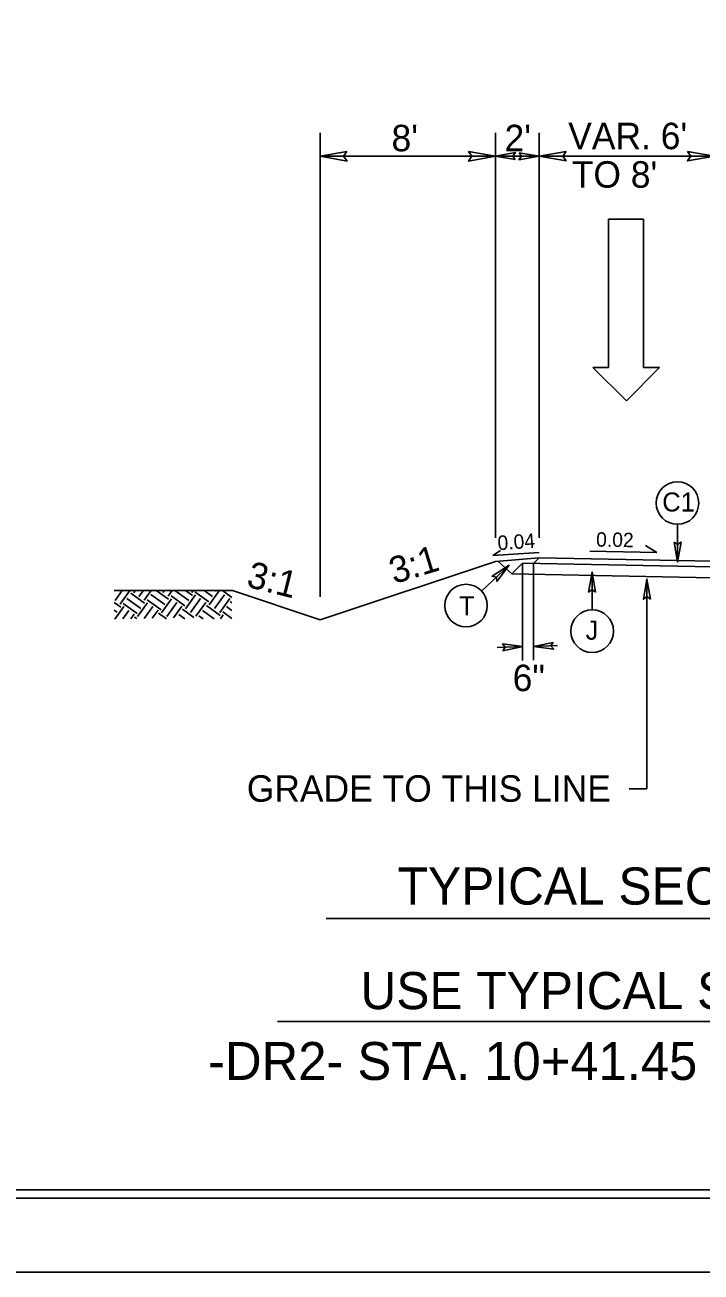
# Model space of a CAD drawing. Extents: x 3025871 to 3026431, y 707165 to 707825.
# Drawn here: x 3026178.1 to 3026209, y 707222.4 to 707279.3 of the extents above; entities that cross this region are included whole.
import ezdxf

# ---------------------------------------------------------------- set-up
doc = ezdxf.new("R2010")
doc.units = 0
for name, color, linetype in [('Old_Level_39', 7, 'Continuous'), ('Prop Drainage Structure Junction Box with Manhole CELL', 7, 'Continuous'), ('Prop Drainage Structure Junction Box with Slab Lid TB 840 34 CELL', 7, 'Continuous'), ('Prop Pavement Schedule Description CELL', 7, 'Continuous'), ('Sheet Cutting Line CELL', 7, 'Continuous'), ('Sheet Data Field CELL', 7, 'Continuous'), ('Sheet Sticker Incomplete CELL', 7, 'Continuous'), ('Sheet Typical CELL', 7, 'Continuous'), ('Typical Arrow Superelevation CELL', 7, 'Continuous'), ('Typical Grade Point Symbol CELL', 7, 'Continuous'), ('Typical Terminator CELL', 7, 'Continuous'), ('Typical Text Centerline CELL', 7, 'Continuous'), ('Typical Text Grade Point CELL', 7, 'Continuous')]:
    doc.layers.add(name, color=color, linetype=linetype)

msp = doc.modelspace()

# ---------------------------------------------------------------- linework, layer by layer
at = {"layer": 'Old_Level_39'}
msp.add_lwpolyline([(3026273.948, 707384.017), (3026023.973, 707384.017), (3026023.973, 707225.752), (3026273.948, 707225.752)], close=True, dxfattribs=at)
at = {"layer": 'Prop Drainage Structure Junction Box with Manhole CELL'}
for p, q in [((3026200.32, 707254.255), (3026199.684, 707254.829)), ((3026218.846, 707253.884), (3026200.32, 707254.255))]:
    msp.add_line(p, q, dxfattribs=at)
at = {"layer": 'Prop Drainage Structure Junction Box with Slab Lid TB 840 34 CELL'}
for p, q in [((3026191.573, 707253.194), (3026191.573, 707274.381)), ((3026199.573, 707255.888), (3026199.573, 707274.385)), ((3026201.573, 707255.888), (3026201.573, 707274.385)), ((3026199.573, 707273.308), (3026191.573, 707273.308)), ((3026209.573, 707273.312), (3026199.573, 707273.312)), ((3026199.573, 707273.31), (3026201.573, 707273.312)), ((3026200.815, 707254.695), (3026200.815, 707250.297)), ((3026201.315, 707254.695), (3026201.315, 707250.307)), ((3026201.315, 707250.931), (3026202.406, 707250.974)), ((3026206.495, 707244.439), (3026205.685, 707244.439)), ((3026191.853, 707238.522), (3026227.293, 707238.522)), ((3026189.627, 707233.821), (3026230.131, 707233.821))]:
    msp.add_line(p, q, dxfattribs=at)
at = {"layer": 'Prop Pavement Schedule Description CELL'}
for p, q in [((3026200.815, 707254.745), (3026200.32, 707254.255)), ((3026218.346, 707254.395), (3026200.815, 707254.745)), ((3026201.573, 707254.98), (3026201.325, 707254.735)), ((3026217.573, 707254.66), (3026201.573, 707254.98))]:
    msp.add_line(p, q, dxfattribs=at)
at = {"layer": 'Sheet Cutting Line CELL'}
msp.add_lwpolyline([(3026272.073, 707383.635), (3026047.073, 707383.635), (3026047.073, 707226.135), (3026272.073, 707226.135)], close=True, dxfattribs=at)
at = {"layer": 'Sheet Data Field CELL'}
for p, q in [((3026204.742, 707263.665), (3026204.742, 707270.435)), ((3026204.742, 707270.435), (3026206.337, 707270.435)), ((3026206.337, 707270.435), (3026206.337, 707263.665)), ((3026205.564, 707262.142), (3026204.016, 707263.665)), ((3026204.016, 707263.665), (3026204.742, 707263.665)), ((3026207.063, 707263.665), (3026205.564, 707262.142)), ((3026206.337, 707263.665), (3026207.063, 707263.665))]:
    msp.add_line(p, q, dxfattribs=at)
at = {"layer": 'Sheet Sticker Incomplete CELL'}
for p, q in [((3026199.46, 707255.087), (3026199.806, 707255.319)), ((3026199.46, 707255.087), (3026201.576, 707255.23)), ((3026206.949, 707255.227), (3026203.881, 707255.282)), ((3026206.949, 707255.227), (3026206.433, 707255.537))]:
    msp.add_line(p, q, dxfattribs=at)
at = {"layer": 'Sheet Typical CELL'}
msp.add_line((3026201.573, 707254.98), (3026199.573, 707254.82), dxfattribs=at)
at = {"layer": 'Typical Grade Point Symbol CELL'}
for p, q in [((3026207.886, 707254.786), (3026207.885, 707256.511)), ((3026198.943, 707253.465), (3026200.201, 707254.645)), ((3026203.991, 707254.33), (3026203.991, 707252.606)), ((3026206.495, 707244.439), (3026206.491, 707254.008)), ((3026199.654, 707250.884), (3026200.824, 707250.931))]:
    msp.add_line(p, q, dxfattribs=at)
for centre in [(3026207.885, 707257.483), (3026198.234, 707252.801), (3026203.991, 707251.634)]:
    msp.add_circle(centre, 0.972, dxfattribs=at)
at = {"layer": 'Typical Terminator CELL'}
msp.add_lwpolyline([(3026274.623, 707387.385), (3026022.023, 707387.385), (3026022.023, 707222.385), (3026274.623, 707222.385)], close=True, dxfattribs=at)
at = {"layer": 'Typical Text Centerline CELL'}
for points in [[(3026192.798, 707273.519), (3026191.573, 707273.308), (3026192.805, 707273.09), (3026192.648, 707273.308)], [(3026198.348, 707273.519), (3026199.573, 707273.308), (3026198.341, 707273.09), (3026198.497, 707273.308)], [(3026200.483, 707273.154), (3026199.565, 707273.312), (3026200.489, 707273.475), (3026200.371, 707273.312)], [(3026200.655, 707273.47), (3026201.573, 707273.312), (3026200.649, 707273.149), (3026200.767, 707273.312)], [(3026202.798, 707273.523), (3026201.573, 707273.312), (3026202.805, 707273.094), (3026202.648, 707273.312)], [(3026208.348, 707273.523), (3026209.573, 707273.312), (3026208.341, 707273.094), (3026208.497, 707273.312)], [(3026207.729, 707255.696), (3026207.886, 707254.786), (3026208.047, 707255.701), (3026207.885, 707255.585)], [(3026199.644, 707253.908), (3026200.201, 707254.645), (3026199.423, 707254.137), (3026199.618, 707254.099)], [(3026204.148, 707253.42), (3026203.991, 707254.33), (3026203.829, 707253.415), (3026203.991, 707253.532)], [(3026206.648, 707253.099), (3026206.491, 707254.008), (3026206.33, 707253.094), (3026206.491, 707253.21)], [(3026199.921, 707250.738), (3026200.824, 707250.931), (3026199.904, 707251.056), (3026200.026, 707250.899)], [(3026202.218, 707251.124), (3026201.315, 707250.931), (3026202.235, 707250.806), (3026202.113, 707250.963)]]:
    msp.add_lwpolyline(points, close=True, dxfattribs=at)
at = {"layer": 'Typical Text Grade Point CELL'}
for p, q in [((3026199.573, 707254.82), (3026191.573, 707252.153)), ((3026187.573, 707253.487), (3026182.175, 707253.487)), ((3026182.214, 707253.041), (3026182.534, 707253.487)), ((3026182.452, 707252.87), (3026182.895, 707253.487)), ((3026183.066, 707253.39), (3026183.136, 707253.487)), ((3026183.304, 707253.219), (3026183.505, 707253.498)), ((3026183.542, 707253.048), (3026183.858, 707253.487)), ((3026184.655, 707253.09), (3026184.09, 707253.496)), ((3026184.395, 707253.398), (3026184.465, 707253.495)), ((3026184.633, 707253.227), (3026184.825, 707253.494)), ((3026185.575, 707253.031), (3026184.94, 707253.487)), ((3026185.746, 707253.269), (3026185.435, 707253.493)), ((3026185.724, 707253.405), (3026185.786, 707253.492)), ((3026186.495, 707252.972), (3026185.86, 707253.428)), ((3026186.666, 707253.21), (3026186.275, 707253.49)), ((3026186.517, 707252.835), (3026186.973, 707253.47)), ((3026186.837, 707253.448), (3026186.779, 707253.489)), ((3026187.552, 707253.174), (3026187.116, 707253.488)), ((3026187.573, 707253.487), (3026191.573, 707252.153)), ((3026182.474, 707252.733), (3026182.175, 707252.948)), ((3026183.223, 707252.436), (3026182.588, 707252.892)), ((3026183.394, 707252.674), (3026182.759, 707253.13)), ((3026183.565, 707252.912), (3026182.93, 707253.368)), ((3026183.245, 707252.3), (3026183.701, 707252.934)), ((3026184.313, 707252.614), (3026183.679, 707253.07)), ((3026184.484, 707252.852), (3026183.85, 707253.308)), ((3026184.336, 707252.478), (3026184.792, 707253.113)), ((3026184.574, 707252.307), (3026185.03, 707252.942)), ((3026185.404, 707252.793), (3026184.769, 707253.249)), ((3026185.426, 707252.657), (3026185.882, 707253.291)), ((3026185.664, 707252.486), (3026186.12, 707253.12)), ((3026185.902, 707252.315), (3026186.358, 707252.949)), ((3026186.755, 707252.664), (3026187.211, 707253.299)), ((3026186.993, 707252.493), (3026187.449, 707253.128)), ((3026187.552, 707252.933), (3026187.471, 707252.991)), ((3026182.303, 707252.495), (3026182.175, 707252.587)), ((3026182.202, 707252.187), (3026182.61, 707252.756)), ((3026182.568, 707252.195), (3026182.848, 707252.585)), ((3026182.934, 707252.202), (3026183.086, 707252.414)), ((3026183.206, 707252.207), (3026183.109, 707252.277)), ((3026183.545, 707252.214), (3026183.939, 707252.763)), ((3026183.911, 707252.222), (3026184.177, 707252.592)), ((3026184.562, 707252.195), (3026184.199, 707252.456)), ((3026184.887, 707252.241), (3026185.268, 707252.771)), ((3026185.399, 707252.195), (3026185.119, 707252.396)), ((3026185.811, 707252.26), (3026185.29, 707252.634)), ((3026186.236, 707252.195), (3026186.039, 707252.337)), ((3026186.738, 707252.195), (3026186.21, 707252.575)), ((3026187.015, 707252.357), (3026186.381, 707252.813)), ((3026187.02, 707252.195), (3026187.152, 707252.379)), ((3026187.552, 707252.212), (3026187.129, 707252.515)), ((3026187.552, 707252.573), (3026187.3, 707252.753))]:
    msp.add_line(p, q, dxfattribs=at)

# ---------------------------------------------------------------- texts
at = {"layer": 'Prop Drainage Structure Junction Box with Slab Lid TB 840 34 CELL'}
for s, height, p in [("8'", 1.2089, (3026194.834, 707273.535)), ("2'", 1.2089, (3026199.992, 707273.538)), ("VAR. 6'", 1.2089, (3026202.9, 707273.631)), ("TO 8'", 1.2089, (3026203.061, 707271.874)), ('6"', 1.2089, (3026200.363, 707248.897)), ('GRADE TO THIS LINE', 1.20892, (3026188.229, 707243.849)), ('USE TYPICAL SECTION NO. 10', 1.69489, (3026193.416, 707234.383)), ('-DR2- STA. 10+41.45 TO STA. 11+69.45', 1.73151, (3026186.461, 707231.152))]:
    msp.add_text(s, height=height, dxfattribs=at).set_placement(p)
msp.add_text('TYPICAL SECTION NO. 10', height=1.69489, rotation=360, dxfattribs=at).set_placement((3026195.115, 707239.155))
at = {"layer": 'Sheet Sticker Incomplete CELL'}
for s, rotation, p in [('0.04', 3.8796, (3026199.695, 707255.329)), ('0.02', 358.9809, (3026204.169, 707255.494))]:
    msp.add_text(s, height=0.6583, rotation=rotation, dxfattribs=at).set_placement(p)
at = {"layer": 'Typical Arrow Superelevation CELL'}
for s, p in [('C1', (3026207.192, 707257.095)), ('J', (3026203.694, 707251.245))]:
    msp.add_text(s, height=0.87, dxfattribs=at).set_placement(p)
msp.add_text('T', height=0.87, rotation=360, dxfattribs=at).set_placement((3026197.912, 707252.353))
at = {"layer": 'Typical Text Grade Point CELL'}
for rotation, p in [(16.9008, (3026194.949, 707253.778)), (345.9638, (3026188.165, 707253.673))]:
    msp.add_text('3:1', height=1.2089, rotation=rotation, dxfattribs=at).set_placement(p)

doc.saveas('drawing.dxf')
